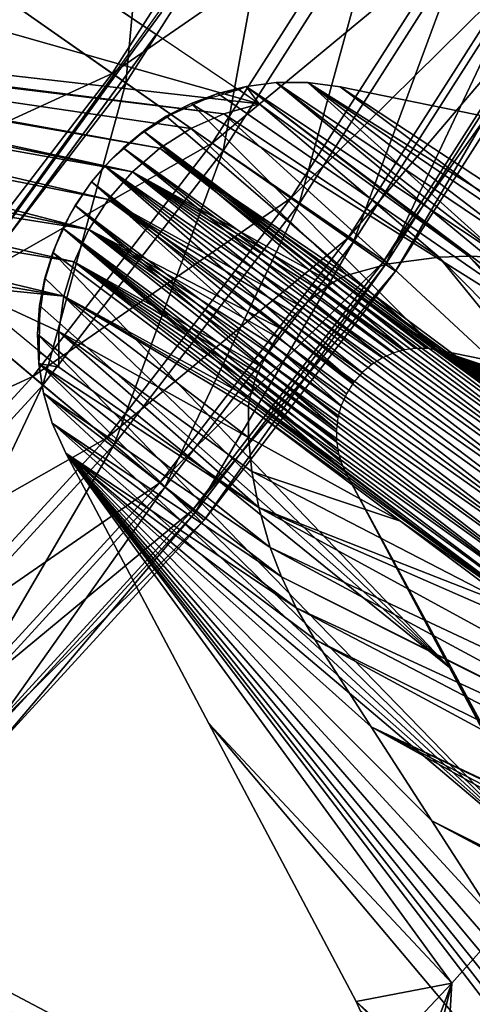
# Model space of a CAD drawing. Header units: millimetres. Extents: x -208 to -25, y 23 to 205.
# Tile 263 of 628: x -95.07 to -91.3, y 90.45 to 98.67. Entities that reach past the tile are written whole.
import ezdxf

# ---------------------------------------------------------------- set-up
doc = ezdxf.new("R2010")
doc.units = ezdxf.units.MM
doc.header["$LTSCALE"] = 65.185185
for name, color, linetype in [('130', 7, 'CONTINUOUS'), ('14', 7, 'CONTINUOUS'), ('218', 7, 'CONTINUOUS'), ('219', 7, 'CONTINUOUS'), ('228', 7, 'CONTINUOUS'), ('244', 7, 'CONTINUOUS'), ('279', 7, 'CONTINUOUS'), ('280', 7, 'CONTINUOUS'), ('281', 7, 'CONTINUOUS'), ('343', 7, 'CONTINUOUS'), ('344', 7, 'CONTINUOUS'), ('356', 7, 'CONTINUOUS'), ('357', 7, 'CONTINUOUS'), ('454', 7, 'CONTINUOUS'), ('522', 7, 'CONTINUOUS'), ('545', 7, 'CONTINUOUS'), ('546', 7, 'CONTINUOUS'), ('72', 7, 'CONTINUOUS')]:
    doc.layers.add(name, color=color, linetype=linetype)

msp = doc.modelspace()

# ---------------------------------------------------------------- linework, layer by layer
at = {"layer": '130', "linetype": 'Continuous'}
for points in [[(-93.1808, 98.113, -159.2227), (-89.7794, 95.5431, -165.9852), (-93.4183, 98.0534, -158.9633), (-93.1808, 98.113, -159.2227)], [(-92.9307, 98.1447, -159.5253), (-89.7794, 95.5431, -165.9852), (-93.1808, 98.113, -159.2227), (-92.9307, 98.1447, -159.5253)], [(-92.6689, 98.1447, -159.8724), (-89.7794, 95.5431, -165.9852), (-92.9307, 98.1447, -159.5253), (-92.6689, 98.1447, -159.8724)], [(-87.9316, 95.1659, -168.76), (-89.7794, 95.5431, -165.9852), (-92.6689, 98.1447, -159.8724), (-87.9316, 95.1659, -168.76)], [(-92.3968, 98.1084, -160.266), (-87.9316, 95.1659, -168.76), (-92.6689, 98.1447, -159.8724), (-92.3968, 98.1084, -160.266)], [(-89.8958, 97.5981, -164.0611), (-87.9316, 95.1659, -168.76), (-92.3968, 98.1084, -160.266), (-89.8958, 97.5981, -164.0611)], [(-93.4183, 98.0534, -158.9633), (-89.7794, 95.5431, -165.9852), (-93.6412, 97.9692, -158.747), (-93.4183, 98.0534, -158.9633)], [(-93.6412, 97.9692, -158.747), (-91.589, 95.9128, -163.2928), (-93.8479, 97.8635, -158.5736), (-93.6412, 97.9692, -158.747)], [(-89.7794, 95.5431, -165.9852), (-91.589, 95.9128, -163.2928), (-93.6412, 97.9692, -158.747), (-89.7794, 95.5431, -165.9852)], [(-93.8479, 97.8635, -158.5736), (-91.589, 95.9128, -163.2928), (-94.0369, 97.7397, -158.442), (-93.8479, 97.8635, -158.5736)], [(-94.0369, 97.7397, -158.442), (-91.8603, 95.913, -162.943), (-94.2067, 97.6015, -158.3513), (-94.0369, 97.7397, -158.442)], [(-91.7694, 95.9251, -163.0489), (-91.8603, 95.913, -162.943), (-94.0369, 97.7397, -158.442), (-91.7694, 95.9251, -163.0489)], [(-91.679, 95.9252, -163.1653), (-91.7694, 95.9251, -163.0489), (-94.0369, 97.7397, -158.442), (-91.679, 95.9252, -163.1653)], [(-91.589, 95.9128, -163.2928), (-91.679, 95.9252, -163.1653), (-94.0369, 97.7397, -158.442), (-91.589, 95.9128, -163.2928)], [(-94.2067, 97.6015, -158.3513), (-92.0445, 95.8467, -162.7686), (-94.3603, 97.4485, -158.2974), (-94.2067, 97.6015, -158.3513)], [(-91.9515, 95.8874, -162.8497), (-92.0445, 95.8467, -162.7686), (-94.2067, 97.6015, -158.3513), (-91.9515, 95.8874, -162.8497)], [(-91.8603, 95.913, -162.943), (-91.9515, 95.8874, -162.8497), (-94.2067, 97.6015, -158.3513), (-91.8603, 95.913, -162.943)], [(-92.2875, 95.6404, -162.6536), (-94.4711, 97.3159, -158.2692), (-94.3603, 97.4485, -158.2974), (-92.2875, 95.6404, -162.6536)], [(-92.2142, 95.7231, -162.6683), (-92.2875, 95.6404, -162.6536), (-94.3603, 97.4485, -158.2974), (-92.2142, 95.7231, -162.6683)], [(-92.1338, 95.7918, -162.7059), (-92.2142, 95.7231, -162.6683), (-94.3603, 97.4485, -158.2974), (-92.1338, 95.7918, -162.7059)], [(-92.0445, 95.8467, -162.7686), (-92.1338, 95.7918, -162.7059), (-94.3603, 97.4485, -158.2974), (-92.0445, 95.8467, -162.7686)], [(-94.6064, 97.1197, -158.2974), (-94.4711, 97.3159, -158.2692), (-92.3896, 95.4501, -162.706), (-94.6064, 97.1197, -158.2974)], [(-92.3896, 95.4501, -162.706), (-94.4711, 97.3159, -158.2692), (-92.3463, 95.5466, -162.6684), (-92.3896, 95.4501, -162.706)], [(-92.3463, 95.5466, -162.6684), (-94.4711, 97.3159, -158.2692), (-92.2875, 95.6404, -162.6536), (-92.3463, 95.5466, -162.6684)], [(-94.71, 96.9292, -158.3514), (-94.6064, 97.1197, -158.2974), (-92.4299, 95.2482, -162.8499), (-94.71, 96.9292, -158.3514)], [(-92.4299, 95.2482, -162.8499), (-94.6064, 97.1197, -158.2974), (-92.4171, 95.3489, -162.7688), (-92.4299, 95.2482, -162.8499)], [(-92.4171, 95.3489, -162.7688), (-94.6064, 97.1197, -158.2974), (-92.3896, 95.4501, -162.706), (-92.4171, 95.3489, -162.7688)], [(-94.7947, 96.7273, -158.4422), (-94.71, 96.9292, -158.3514), (-92.3522, 94.8934, -163.2928), (-94.7947, 96.7273, -158.4422)], [(-92.3522, 94.8934, -163.2928), (-94.71, 96.9292, -158.3514), (-92.3894, 94.9762, -163.1654), (-92.3522, 94.8934, -163.2928)], [(-92.3894, 94.9762, -163.1654), (-94.71, 96.9292, -158.3514), (-92.4147, 95.0629, -163.0491), (-92.3894, 94.9762, -163.1654)], [(-92.4147, 95.0629, -163.0491), (-94.71, 96.9292, -158.3514), (-92.4287, 95.1536, -162.9432), (-92.4147, 95.0629, -163.0491)], [(-92.4287, 95.1536, -162.9432), (-94.71, 96.9292, -158.3514), (-92.4299, 95.2482, -162.8499), (-92.4287, 95.1536, -162.9432)], [(-94.8602, 96.5112, -158.5738), (-94.7947, 96.7273, -158.4422), (-91.4878, 93.2612, -165.9852), (-94.8602, 96.5112, -158.5738)], [(-91.4878, 93.2612, -165.9852), (-94.7947, 96.7273, -158.4422), (-92.3522, 94.8934, -163.2928), (-91.4878, 93.2612, -165.9852)], [(-94.9033, 96.2831, -158.7472), (-94.8602, 96.5112, -158.5738), (-91.4878, 93.2612, -165.9852), (-94.9033, 96.2831, -158.7472)], [(-94.9213, 96.0456, -158.9635), (-94.9033, 96.2831, -158.7472), (-91.4878, 93.2612, -165.9852), (-94.9213, 96.0456, -158.9635)], [(-94.9116, 95.8009, -159.2229), (-94.9213, 96.0456, -158.9635), (-90.6053, 91.5944, -168.76), (-94.9116, 95.8009, -159.2229)], [(-90.6053, 91.5944, -168.76), (-94.9213, 96.0456, -158.9635), (-91.4878, 93.2612, -165.9852), (-90.6053, 91.5944, -168.76)], [(-94.8716, 95.5521, -159.5254), (-94.9116, 95.8009, -159.2229), (-90.6053, 91.5944, -168.76), (-94.8716, 95.5521, -159.5254)], [(-94.7979, 95.3009, -159.8725), (-94.8716, 95.5521, -159.5254), (-90.6053, 91.5944, -168.76), (-94.7979, 95.3009, -159.8725)], [(-94.6864, 95.0501, -160.266), (-94.7979, 95.3009, -159.8725), (-90.6053, 91.5944, -168.76), (-94.6864, 95.0501, -160.266)], [(-91.4658, 90.6272, -168.76), (-94.6864, 95.0501, -160.266), (-90.6053, 91.5944, -168.76), (-91.4658, 90.6272, -168.76)], [(-94.6864, 95.0501, -160.266), (-91.4658, 90.6272, -168.76), (-93.4923, 92.7941, -164.0611), (-94.6864, 95.0501, -160.266)], [(-91.4658, 90.6272, -168.76), (-92.2646, 90.4737, -168.0037), (-93.4923, 92.7941, -164.0611), (-91.4658, 90.6272, -168.76)], [(-94.3353, 87.8648, -168.76), (-96.002, 88.7473, -165.9852), (-98.0415, 92.0576, -159.8724), (-94.3353, 87.8648, -168.76)], [(-97.7907, 91.946, -160.266), (-94.3353, 87.8648, -168.76), (-98.0415, 92.0576, -159.8724), (-97.7907, 91.946, -160.266)], [(-95.5347, 90.7518, -164.0611), (-94.3353, 87.8648, -168.76), (-97.7907, 91.946, -160.266), (-95.5347, 90.7518, -164.0611)], [(-93.2145, 89.5239, -168.0037), (-93.3529, 88.7391, -168.76), (-95.5347, 90.7518, -164.0611), (-93.2145, 89.5239, -168.0037)], [(-93.3529, 88.7391, -168.76), (-94.3353, 87.8648, -168.76), (-95.5347, 90.7518, -164.0611), (-93.3529, 88.7391, -168.76)], [(-91.9123, 90.1535, -168.76), (-92.2646, 90.4737, -168.0037), (-91.4658, 90.6272, -168.76), (-91.9123, 90.1535, -168.76)], [(-92.2282, 90.3916, -168.1369), (-92.2646, 90.4737, -168.0037), (-91.9123, 90.1535, -168.76), (-92.2282, 90.3916, -168.1369)]]:
    msp.add_3dface(points, dxfattribs=at)
at = {"layer": '14', "linetype": 'Continuous'}
for points in [[(-95.1142, 97.061, -158.26), (-93.891, 98.7261, -160.26), (-93.8238, 98.8595, -158.26), (-95.1142, 97.061, -158.26)], [(-95.1554, 96.9802, -160.26), (-93.891, 98.7261, -160.26), (-95.1142, 97.061, -158.26), (-95.1554, 96.9802, -160.26)]]:
    msp.add_3dface(points, dxfattribs=at)
at = {"layer": '218', "linetype": 'Continuous'}
msp.add_3dface([(-92.2646, 90.4737, -168.0037), (-92.2282, 90.3916, -168.1369), (-87.7333, 85.9421, 38.8825), (-92.2646, 90.4737, -168.0037)], dxfattribs=at)
at = {"layer": '219', "linetype": 'Continuous'}
for points in [[(-93.1636, 95.4378, -60.3613), (-93.161, 95.1818, -56.8887), (-91.8956, 94.4832, -56.1528), (-93.1636, 95.4378, -60.3613)], [(-93.161, 95.1818, -56.8887), (-93.1343, 94.899, -53.2142), (-91.8956, 94.4832, -56.1528), (-93.161, 95.1818, -56.8887)], [(-93.1343, 94.899, -53.2142), (-93.0765, 94.5967, -49.3176), (-90.9188, 93.7517, -52.9988), (-93.1343, 94.899, -53.2142)], [(-91.8956, 94.4832, -56.1528), (-93.1343, 94.899, -53.2142), (-90.9188, 93.7517, -52.9988), (-91.8956, 94.4832, -56.1528)], [(-93.0765, 94.5967, -49.3176), (-92.9806, 94.2632, -45.2597), (-89.2601, 92.5133, -47.75), (-93.0765, 94.5967, -49.3176)], [(-90.9188, 93.7517, -52.9988), (-93.0765, 94.5967, -49.3176), (-90.5898, 93.5058, -51.949), (-90.9188, 93.7517, -52.9988)], [(-90.5898, 93.5058, -51.949), (-93.0765, 94.5967, -49.3176), (-89.2601, 92.5133, -47.75), (-90.5898, 93.5058, -51.949)], [(-92.9806, 94.2632, -45.2597), (-92.8878, 94.0177, -42.5008), (-88.0098, 91.5789, -43.8157), (-92.9806, 94.2632, -45.2597)], [(-89.2601, 92.5133, -47.75), (-92.9806, 94.2632, -45.2597), (-88.0098, 91.5789, -43.8157), (-89.2601, 92.5133, -47.75)], [(-92.8878, 94.0177, -42.5008), (-92.766, 93.7604, -39.6884), (-87.9436, 91.5293, -43.6067), (-92.8878, 94.0177, -42.5008)], [(-88.0098, 91.5789, -43.8157), (-92.8878, 94.0177, -42.5008), (-87.9436, 91.5293, -43.6067), (-88.0098, 91.5789, -43.8157)], [(-92.766, 93.7604, -39.6884), (-92.6104, 93.496, -36.8206), (-86.6334, 90.5471, -39.4681), (-92.766, 93.7604, -39.6884)], [(-87.9436, 91.5293, -43.6067), (-92.766, 93.7604, -39.6884), (-86.6334, 90.5471, -39.4681), (-87.9436, 91.5293, -43.6067)], [(-92.6104, 93.496, -36.8206), (-92.1406, 92.7665, -29.6216), (-85.268, 89.5239, -35.181), (-92.6104, 93.496, -36.8206)], [(-86.6334, 90.5471, -39.4681), (-92.6104, 93.496, -36.8206), (-85.268, 89.5239, -35.181), (-86.6334, 90.5471, -39.4681)], [(-92.1406, 92.7665, -29.6216), (-91.6341, 91.9809, -21.8216), (-82.309, 87.3073, -25.9586), (-92.1406, 92.7665, -29.6216)], [(-85.268, 89.5239, -35.181), (-92.1406, 92.7665, -29.6216), (-85.1067, 89.4032, -34.6786), (-85.268, 89.5239, -35.181)], [(-85.1067, 89.4032, -34.6786), (-92.1406, 92.7665, -29.6216), (-83.8132, 88.4345, -30.6441), (-85.1067, 89.4032, -34.6786)], [(-83.8132, 88.4345, -30.6441), (-92.1406, 92.7665, -29.6216), (-82.309, 87.3073, -25.9586), (-83.8132, 88.4345, -30.6441)], [(-91.6341, 91.9809, -21.8216), (-91.0907, 91.1388, -13.4178), (-80.7956, 86.1744, -21.2749), (-91.6341, 91.9809, -21.8216)], [(-82.309, 87.3073, -25.9586), (-91.6341, 91.9809, -21.8216), (-82.1682, 87.2019, -25.5214), (-82.309, 87.3073, -25.9586)], [(-82.1682, 87.2019, -25.5214), (-91.6341, 91.9809, -21.8216), (-80.7956, 86.1744, -21.2749), (-82.1682, 87.2019, -25.5214)]]:
    msp.add_3dface(points, dxfattribs=at)
at = {"layer": '228', "linetype": 'Continuous'}
for points in [[(-99.2996, 102.1671, -148.76), (-101.8678, 100.4715, -148.76), (-93.0745, 97.9682, -148.76), (-99.2996, 102.1671, -148.76)], [(-101.8678, 100.4715, -148.76), (-103.2103, 99.129, -148.76), (-93.0745, 97.9682, -148.76), (-101.8678, 100.4715, -148.76)], [(-93.0745, 97.9682, -148.76), (-103.2103, 99.129, -148.76), (-93.3685, 97.8846, -148.76), (-93.0745, 97.9682, -148.76)], [(-93.3685, 97.8846, -148.76), (-103.2103, 99.129, -148.76), (-99.8016, 98.6648, -148.76), (-93.3685, 97.8846, -148.76)], [(-93.6441, 97.7612, -148.76), (-93.3685, 97.8846, -148.76), (-99.8016, 98.6648, -148.76), (-93.6441, 97.7612, -148.76)], [(-93.9015, 97.5977, -148.76), (-93.6441, 97.7612, -148.76), (-99.8016, 98.6648, -148.76), (-93.9015, 97.5977, -148.76)], [(-99.5501, 98.5839, -148.76), (-93.9015, 97.5977, -148.76), (-99.8016, 98.6648, -148.76), (-99.5501, 98.5839, -148.76)], [(-94.1303, 97.4008, -148.76), (-93.9015, 97.5977, -148.76), (-99.5501, 98.5839, -148.76), (-94.1303, 97.4008, -148.76)], [(-99.3186, 98.457, -148.76), (-94.1303, 97.4008, -148.76), (-99.5501, 98.5839, -148.76), (-99.3186, 98.457, -148.76)], [(-99.1175, 98.287, -148.76), (-94.1303, 97.4008, -148.76), (-99.3186, 98.457, -148.76), (-99.1175, 98.287, -148.76)], [(-94.3309, 97.1702, -148.76), (-94.1303, 97.4008, -148.76), (-99.1175, 98.287, -148.76), (-94.3309, 97.1702, -148.76)], [(-98.9524, 98.0816, -148.76), (-94.3309, 97.1702, -148.76), (-99.1175, 98.287, -148.76), (-98.9524, 98.0816, -148.76)], [(-94.493, 96.9178, -148.76), (-94.3309, 97.1702, -148.76), (-98.9524, 98.0816, -148.76), (-94.493, 96.9178, -148.76)], [(-98.8307, 97.8456, -148.76), (-94.493, 96.9178, -148.76), (-98.9524, 98.0816, -148.76), (-98.8307, 97.8456, -148.76)], [(-98.7559, 97.5899, -148.76), (-94.493, 96.9178, -148.76), (-98.8307, 97.8456, -148.76), (-98.7559, 97.5899, -148.76)], [(-94.6163, 96.6482, -148.76), (-94.493, 96.9178, -148.76), (-98.7559, 97.5899, -148.76), (-94.6163, 96.6482, -148.76)], [(-98.7345, 97.3289, -148.76), (-94.6163, 96.6482, -148.76), (-98.7559, 97.5899, -148.76), (-98.7345, 97.3289, -148.76)], [(-98.7643, 97.0576, -148.76), (-94.701, 96.3611, -148.76), (-98.7345, 97.3289, -148.76), (-98.7643, 97.0576, -148.76)], [(-94.701, 96.3611, -148.76), (-94.6163, 96.6482, -148.76), (-98.7345, 97.3289, -148.76), (-94.701, 96.3611, -148.76)], [(-95.5657, 96.4469, -148.76), (-94.701, 96.3611, -148.76), (-98.7643, 97.0576, -148.76), (-95.5657, 96.4469, -148.76)], [(-94.7448, 95.7678, -148.76), (-94.7438, 96.0678, -148.76), (-95.5657, 96.4469, -148.76), (-94.7448, 95.7678, -148.76)], [(-94.7438, 96.0678, -148.76), (-94.701, 96.3611, -148.76), (-95.5657, 96.4469, -148.76), (-94.7438, 96.0678, -148.76)]]:
    msp.add_3dface(points, dxfattribs=at)
at = {"layer": '244', "linetype": 'Continuous'}
for points in [[(-92.3741, 96.5228, -60.7016), (-92.4154, 96.5005, -61.0013), (-90.0067, 94.7472, -53.0336), (-92.3741, 96.5228, -60.7016)], [(-92.3399, 96.538, -60.3613), (-92.3741, 96.5228, -60.7016), (-90.0923, 94.8615, -52.9999), (-92.3399, 96.538, -60.3613)], [(-90.0923, 94.8615, -52.9999), (-92.3741, 96.5228, -60.7016), (-90.0067, 94.7472, -53.0336), (-90.0923, 94.8615, -52.9999)], [(-92.5099, 96.4402, -61.4992), (-92.5598, 96.4038, -61.7043), (-89.9299, 94.5142, -53.1119), (-92.5099, 96.4402, -61.4992)], [(-92.4614, 96.4726, -61.2658), (-92.5099, 96.4402, -61.4992), (-89.9299, 94.5142, -53.1119), (-92.4614, 96.4726, -61.2658)], [(-92.4154, 96.5005, -61.0013), (-92.4614, 96.4726, -61.2658), (-89.9577, 94.6353, -53.075), (-92.4154, 96.5005, -61.0013)], [(-89.9577, 94.6353, -53.075), (-92.4614, 96.4726, -61.2658), (-89.9299, 94.5142, -53.1119), (-89.9577, 94.6353, -53.075)], [(-90.0067, 94.7472, -53.0336), (-92.4154, 96.5005, -61.0013), (-89.9577, 94.6353, -53.075), (-90.0067, 94.7472, -53.0336)], [(-92.6105, 96.3634, -61.8832), (-92.662, 96.3189, -62.0371), (-89.9231, 94.3883, -53.1434), (-92.6105, 96.3634, -61.8832)], [(-92.5598, 96.4038, -61.7043), (-92.6105, 96.3634, -61.8832), (-89.9231, 94.3883, -53.1434), (-92.5598, 96.4038, -61.7043)], [(-89.9299, 94.5142, -53.1119), (-92.5598, 96.4038, -61.7043), (-89.9231, 94.3883, -53.1434), (-89.9299, 94.5142, -53.1119)], [(-92.7145, 96.2694, -62.166), (-92.7692, 96.213, -62.2688), (-89.9717, 94.14, -53.1862), (-92.7145, 96.2694, -62.166)], [(-92.662, 96.3189, -62.0371), (-92.7145, 96.2694, -62.166), (-89.937, 94.2622, -53.1685), (-92.662, 96.3189, -62.0371)], [(-89.937, 94.2622, -53.1685), (-92.7145, 96.2694, -62.166), (-89.9717, 94.14, -53.1862), (-89.937, 94.2622, -53.1685)], [(-89.9231, 94.3883, -53.1434), (-92.662, 96.3189, -62.0371), (-89.937, 94.2622, -53.1685), (-89.9231, 94.3883, -53.1434)], [(-92.7692, 96.213, -62.2688), (-92.824, 96.1505, -62.3346), (-89.9717, 94.14, -53.1862), (-92.7692, 96.213, -62.2688)], [(-92.824, 96.1505, -62.3346), (-92.8783, 96.0827, -62.3811), (-90.0268, 94.0265, -53.1956), (-92.824, 96.1505, -62.3346)], [(-89.9717, 94.14, -53.1862), (-92.824, 96.1505, -62.3346), (-90.0268, 94.0265, -53.1956), (-89.9717, 94.14, -53.1862)], [(-92.9231, 96.019, -62.3392), (-92.9647, 95.9544, -62.2844), (-90.1022, 93.9258, -53.1956), (-92.9231, 96.019, -62.3392)], [(-92.8783, 96.0827, -62.3811), (-92.9231, 96.019, -62.3392), (-90.1022, 93.9258, -53.1956), (-92.8783, 96.0827, -62.3811)], [(-90.0268, 94.0265, -53.1956), (-92.8783, 96.0827, -62.3811), (-90.1022, 93.9258, -53.1956), (-90.0268, 94.0265, -53.1956)], [(-92.9647, 95.9544, -62.2844), (-93.0015, 95.8911, -62.1969), (-90.1957, 93.8409, -53.1862), (-92.9647, 95.9544, -62.2844)], [(-90.1022, 93.9258, -53.1956), (-92.9647, 95.9544, -62.2844), (-90.1957, 93.8409, -53.1862), (-90.1022, 93.9258, -53.1956)], [(-93.0015, 95.8911, -62.1969), (-93.033, 95.8312, -62.086), (-90.1957, 93.8409, -53.1862), (-93.0015, 95.8911, -62.1969)], [(-93.0604, 95.7736, -61.9538), (-93.0844, 95.7176, -61.8007), (-90.4202, 93.7243, -53.1434), (-93.0604, 95.7736, -61.9538)], [(-93.033, 95.8312, -62.086), (-93.0604, 95.7736, -61.9538), (-90.3031, 93.7732, -53.1685), (-93.033, 95.8312, -62.086)], [(-90.3031, 93.7732, -53.1685), (-93.0604, 95.7736, -61.9538), (-90.4202, 93.7243, -53.1434), (-90.3031, 93.7732, -53.1685)], [(-90.1957, 93.8409, -53.1862), (-93.033, 95.8312, -62.086), (-90.3031, 93.7732, -53.1685), (-90.1957, 93.8409, -53.1862)], [(-93.0844, 95.7176, -61.8007), (-93.1054, 95.6633, -61.6262), (-90.4202, 93.7243, -53.1434), (-93.0844, 95.7176, -61.8007)], [(-93.1234, 95.6106, -61.429), (-93.1386, 95.5603, -61.207), (-90.5429, 93.6954, -53.1119), (-93.1234, 95.6106, -61.429)], [(-93.1054, 95.6633, -61.6262), (-93.1234, 95.6106, -61.429), (-90.5429, 93.6954, -53.1119), (-93.1054, 95.6633, -61.6262)], [(-90.4202, 93.7243, -53.1434), (-93.1054, 95.6633, -61.6262), (-90.5429, 93.6954, -53.1119), (-90.4202, 93.7243, -53.1434)], [(-93.1386, 95.5603, -61.207), (-93.1506, 95.5132, -60.9575), (-90.6669, 93.688, -53.075), (-93.1386, 95.5603, -61.207)], [(-90.5429, 93.6954, -53.1119), (-93.1386, 95.5603, -61.207), (-90.6669, 93.688, -53.075), (-90.5429, 93.6954, -53.1119)], [(-93.1591, 95.4717, -60.677), (-93.1636, 95.4378, -60.3613), (-90.7881, 93.7035, -53.0336), (-93.1591, 95.4717, -60.677)], [(-93.1506, 95.5132, -60.9575), (-93.1591, 95.4717, -60.677), (-90.7881, 93.7035, -53.0336), (-93.1506, 95.5132, -60.9575)], [(-90.6669, 93.688, -53.075), (-93.1506, 95.5132, -60.9575), (-90.7881, 93.7035, -53.0336), (-90.6669, 93.688, -53.075)], [(-93.1636, 95.4378, -60.3613), (-91.8956, 94.4832, -56.1528), (-90.7881, 93.7035, -53.0336), (-93.1636, 95.4378, -60.3613)], [(-91.8956, 94.4832, -56.1528), (-90.9188, 93.7517, -52.9988), (-90.7881, 93.7035, -53.0336), (-91.8956, 94.4832, -56.1528)]]:
    msp.add_3dface(points, dxfattribs=at)
at = {"layer": '279', "linetype": 'Continuous'}
for points in [[(-91.4658, 90.6272, -168.76), (-90.6053, 91.5944, -168.76), (-91.5315, 89.5596, -168.76), (-91.4658, 90.6272, -168.76)], [(-90.6053, 91.5944, -168.76), (-91.2688, 89.6462, -168.76), (-91.5315, 89.5596, -168.76), (-90.6053, 91.5944, -168.76)], [(-91.988, 89.2473, -168.76), (-91.9123, 90.1535, -168.76), (-91.4658, 90.6272, -168.76), (-91.988, 89.2473, -168.76)], [(-91.988, 89.2473, -168.76), (-91.4658, 90.6272, -168.76), (-91.7697, 89.4269, -168.76), (-91.988, 89.2473, -168.76)], [(-91.4658, 90.6272, -168.76), (-91.5315, 89.5596, -168.76), (-91.7697, 89.4269, -168.76), (-91.4658, 90.6272, -168.76)]]:
    msp.add_3dface(points, dxfattribs=at)
at = {"layer": '280', "linetype": 'Continuous'}
for points in [[(-87.2617, 85.4704, -168.76), (-91.4878, 93.2612, -165.9852), (-92.3522, 94.8934, -163.2928), (-87.2617, 85.4704, -168.76)], [(-87.2617, 85.4704, -168.76), (-92.3522, 94.8934, -163.2928), (-90.8876, 93.797, -76.2031), (-87.2617, 85.4704, -168.76)], [(-87.2617, 85.4704, -168.76), (-90.6053, 91.5944, -168.76), (-91.4878, 93.2612, -165.9852), (-87.2617, 85.4704, -168.76)]]:
    msp.add_3dface(points, dxfattribs=at)
at = {"layer": '281', "linetype": 'Continuous'}
for points in [[(-91.589, 95.9128, -163.2928), (-89.7794, 95.5431, -165.9852), (-75.4266, 90.5768, 40.43), (-91.589, 95.9128, -163.2928)], [(-90.1244, 94.8164, -76.2031), (-91.589, 95.9128, -163.2928), (-90.0695, 94.8018, -75.9053), (-90.1244, 94.8164, -76.2031)], [(-90.0695, 94.8018, -75.9053), (-91.589, 95.9128, -163.2928), (-90.0182, 94.7881, -75.6186), (-90.0695, 94.8018, -75.9053)], [(-90.0182, 94.7881, -75.6186), (-91.589, 95.9128, -163.2928), (-89.8801, 94.7499, -74.7079), (-90.0182, 94.7881, -75.6186)], [(-89.8801, 94.7499, -74.7079), (-91.589, 95.9128, -163.2928), (-89.7374, 94.7103, -73.7511), (-89.8801, 94.7499, -74.7079)], [(-89.7374, 94.7103, -73.7511), (-91.589, 95.9128, -163.2928), (-89.625, 94.679, -72.9871), (-89.7374, 94.7103, -73.7511)], [(-89.625, 94.679, -72.9871), (-91.589, 95.9128, -163.2928), (-89.5901, 94.6693, -72.7481), (-89.625, 94.679, -72.9871)], [(-89.5901, 94.6693, -72.7481), (-91.589, 95.9128, -163.2928), (-89.4383, 94.6269, -71.7005), (-89.5901, 94.6693, -72.7481)], [(-89.4383, 94.6269, -71.7005), (-91.589, 95.9128, -163.2928), (-89.2816, 94.583, -70.6048), (-89.4383, 94.6269, -71.7005)], [(-89.2816, 94.583, -70.6048), (-91.589, 95.9128, -163.2928), (-89.1197, 94.5375, -69.4582), (-89.2816, 94.583, -70.6048)], [(-89.1197, 94.5375, -69.4582), (-91.589, 95.9128, -163.2928), (-88.9528, 94.4905, -68.2619), (-89.1197, 94.5375, -69.4582)], [(-88.9528, 94.4905, -68.2619), (-91.589, 95.9128, -163.2928), (-88.7803, 94.4418, -67.0123), (-88.9528, 94.4905, -68.2619)], [(-88.7803, 94.4418, -67.0123), (-91.589, 95.9128, -163.2928), (-88.602, 94.3914, -65.708), (-88.7803, 94.4418, -67.0123)], [(-88.602, 94.3914, -65.708), (-91.589, 95.9128, -163.2928), (-88.4181, 94.3393, -64.3492), (-88.602, 94.3914, -65.708)], [(-88.4181, 94.3393, -64.3492), (-91.589, 95.9128, -163.2928), (-88.2279, 94.2852, -62.9318), (-88.4181, 94.3393, -64.3492)], [(-88.2279, 94.2852, -62.9318), (-91.589, 95.9128, -163.2928), (-88.0315, 94.2293, -61.4564), (-88.2279, 94.2852, -62.9318)], [(-88.0315, 94.2293, -61.4564), (-91.589, 95.9128, -163.2928), (-87.8287, 94.1715, -59.9211), (-88.0315, 94.2293, -61.4564)], [(-87.8287, 94.1715, -59.9211), (-91.589, 95.9128, -163.2928), (-87.6189, 94.1115, -58.322), (-87.8287, 94.1715, -59.9211)], [(-87.6189, 94.1115, -58.322), (-91.589, 95.9128, -163.2928), (-87.4024, 94.0496, -56.6609), (-87.6189, 94.1115, -58.322)], [(-87.4024, 94.0496, -56.6609), (-91.589, 95.9128, -163.2928), (-87.1786, 93.9855, -54.9336), (-87.4024, 94.0496, -56.6609)], [(-87.1786, 93.9855, -54.9336), (-91.589, 95.9128, -163.2928), (-86.9472, 93.9191, -53.1379), (-87.1786, 93.9855, -54.9336)], [(-86.9472, 93.9191, -53.1379), (-91.589, 95.9128, -163.2928), (-86.7083, 93.8505, -51.2749), (-86.9472, 93.9191, -53.1379)], [(-86.7083, 93.8505, -51.2749), (-91.589, 95.9128, -163.2928), (-86.4612, 93.7794, -49.3387), (-86.7083, 93.8505, -51.2749)], [(-86.4612, 93.7794, -49.3387), (-91.589, 95.9128, -163.2928), (-86.2059, 93.7059, -47.3295), (-86.4612, 93.7794, -49.3387)], [(-86.2059, 93.7059, -47.3295), (-91.589, 95.9128, -163.2928), (-85.9422, 93.6299, -45.2457), (-86.2059, 93.7059, -47.3295)], [(-85.9422, 93.6299, -45.2457), (-91.589, 95.9128, -163.2928), (-85.6693, 93.5512, -43.0809), (-85.9422, 93.6299, -45.2457)], [(-85.6693, 93.5512, -43.0809), (-91.589, 95.9128, -163.2928), (-85.3874, 93.4699, -40.8375), (-85.6693, 93.5512, -43.0809)], [(-85.3874, 93.4699, -40.8375), (-91.589, 95.9128, -163.2928), (-85.0959, 93.3856, -38.5104), (-85.3874, 93.4699, -40.8375)], [(-85.0959, 93.3856, -38.5104), (-91.589, 95.9128, -163.2928), (-84.7941, 93.2984, -36.0942), (-85.0959, 93.3856, -38.5104)], [(-84.7941, 93.2984, -36.0942), (-91.589, 95.9128, -163.2928), (-84.4824, 93.2082, -33.5919), (-84.7941, 93.2984, -36.0942)], [(-84.4824, 93.2082, -33.5919), (-91.589, 95.9128, -163.2928), (-84.1597, 93.1148, -30.9949), (-84.4824, 93.2082, -33.5919)], [(-84.1597, 93.1148, -30.9949), (-91.589, 95.9128, -163.2928), (-83.8258, 93.0181, -28.3015), (-84.1597, 93.1148, -30.9949)], [(-83.8258, 93.0181, -28.3015), (-91.589, 95.9128, -163.2928), (-83.4807, 92.9181, -25.5116), (-83.8258, 93.0181, -28.3015)], [(-83.4807, 92.9181, -25.5116), (-91.589, 95.9128, -163.2928), (-83.1232, 92.8145, -22.6164), (-83.4807, 92.9181, -25.5116)], [(-83.1232, 92.8145, -22.6164), (-91.589, 95.9128, -163.2928), (-82.7536, 92.7073, -19.6179), (-83.1232, 92.8145, -22.6164)], [(-82.7536, 92.7073, -19.6179), (-91.589, 95.9128, -163.2928), (-82.3714, 92.5964, -16.5118), (-82.7536, 92.7073, -19.6179)], [(-82.3714, 92.5964, -16.5118), (-91.589, 95.9128, -163.2928), (-81.9757, 92.4815, -13.2912), (-82.3714, 92.5964, -16.5118)], [(-81.9757, 92.4815, -13.2912), (-91.589, 95.9128, -163.2928), (-81.5669, 92.3628, -9.9596), (-81.9757, 92.4815, -13.2912)], [(-81.5669, 92.3628, -9.9596), (-91.589, 95.9128, -163.2928), (-81.144, 92.24, -6.5081), (-81.5669, 92.3628, -9.9596)], [(-81.144, 92.24, -6.5081), (-91.589, 95.9128, -163.2928), (-80.7064, 92.1128, -2.9326), (-81.144, 92.24, -6.5081)], [(-80.7064, 92.1128, -2.9326), (-91.589, 95.9128, -163.2928), (-80.2544, 91.9815, 0.7652), (-80.7064, 92.1128, -2.9326)], [(-80.2544, 91.9815, 0.7652), (-91.589, 95.9128, -163.2928), (-79.7865, 91.8454, 4.5966), (-80.2544, 91.9815, 0.7652)], [(-79.7865, 91.8454, 4.5966), (-91.589, 95.9128, -163.2928), (-79.3029, 91.7048, 8.5601), (-79.7865, 91.8454, 4.5966)], [(-79.3029, 91.7048, 8.5601), (-91.589, 95.9128, -163.2928), (-78.8031, 91.5595, 12.6599), (-79.3029, 91.7048, 8.5601)], [(-78.8031, 91.5595, 12.6599), (-91.589, 95.9128, -163.2928), (-78.2858, 91.409, 16.907), (-78.8031, 91.5595, 12.6599)], [(-78.2858, 91.409, 16.907), (-91.589, 95.9128, -163.2928), (-77.7515, 91.2535, 21.2967), (-78.2858, 91.409, 16.907)], [(-77.7515, 91.2535, 21.2967), (-91.589, 95.9128, -163.2928), (-77.1991, 91.0928, 25.8389), (-77.7515, 91.2535, 21.2967)], [(-77.1991, 91.0928, 25.8389), (-91.589, 95.9128, -163.2928), (-76.6272, 90.9263, 30.544), (-77.1991, 91.0928, 25.8389)], [(-76.6272, 90.9263, 30.544), (-91.589, 95.9128, -163.2928), (-76.0363, 90.7543, 35.4079), (-76.6272, 90.9263, 30.544)], [(-76.0363, 90.7543, 35.4079), (-91.589, 95.9128, -163.2928), (-75.4266, 90.5768, 40.43), (-76.0363, 90.7543, 35.4079)]]:
    msp.add_3dface(points, dxfattribs=at)
at = {"layer": '343', "linetype": 'Continuous'}
msp.add_3dface([(-89.8958, 97.5981, -164.0611), (-92.3968, 98.1084, -160.266), (-90.3208, 96.5542, -36.8197), (-89.8958, 97.5981, -164.0611)], dxfattribs=at)
at = {"layer": '344', "linetype": 'Continuous'}
msp.add_3dface([(-93.2145, 89.5239, -168.0037), (-95.5347, 90.7518, -164.0611), (-96.2367, 89.8699, -36.8197), (-93.2145, 89.5239, -168.0037)], dxfattribs=at)
at = {"layer": '356', "linetype": 'Continuous'}
for points in [[(-93.2409, 98.0864, -158.26), (-93.4183, 98.0534, -158.9633), (-93.5352, 98.0018, -158.26), (-93.2409, 98.0864, -158.26)], [(-93.1808, 98.113, -159.2227), (-93.4183, 98.0534, -158.9633), (-93.2409, 98.0864, -158.26), (-93.1808, 98.113, -159.2227)], [(-93.2409, 98.0864, -158.26), (-93.0745, 97.9682, -148.76), (-93.1808, 98.113, -159.2227), (-93.2409, 98.0864, -158.26)], [(-92.9307, 98.1447, -159.5253), (-93.1808, 98.113, -159.2227), (-91.0444, 96.6859, -43.934), (-92.9307, 98.1447, -159.5253)], [(-91.0444, 96.6859, -43.934), (-93.1808, 98.113, -159.2227), (-91.3244, 96.6969, -47.1448), (-91.0444, 96.6859, -43.934)], [(-91.3244, 96.6969, -47.1448), (-93.1808, 98.113, -159.2227), (-93.0745, 97.9682, -148.76), (-91.3244, 96.6969, -47.1448)], [(-92.6689, 98.1447, -159.8724), (-92.9307, 98.1447, -159.5253), (-90.7087, 96.645, -40.4934), (-92.6689, 98.1447, -159.8724)], [(-90.7087, 96.645, -40.4934), (-92.9307, 98.1447, -159.5253), (-91.0444, 96.6859, -43.934), (-90.7087, 96.645, -40.4934)], [(-92.3968, 98.1084, -160.266), (-92.6689, 98.1447, -159.8724), (-90.3208, 96.5542, -36.8197), (-92.3968, 98.1084, -160.266)], [(-90.3208, 96.5542, -36.8197), (-92.6689, 98.1447, -159.8724), (-90.7087, 96.645, -40.4934), (-90.3208, 96.5542, -36.8197)], [(-93.5352, 98.0018, -158.26), (-93.6412, 97.9692, -158.747), (-93.8114, 97.8768, -158.2599), (-93.5352, 98.0018, -158.26)], [(-93.4183, 98.0534, -158.9633), (-93.6412, 97.9692, -158.747), (-93.5352, 98.0018, -158.26), (-93.4183, 98.0534, -158.9633)], [(-93.6412, 97.9692, -158.747), (-93.8479, 97.8635, -158.5736), (-93.8114, 97.8768, -158.2599), (-93.6412, 97.9692, -158.747)], [(-93.0745, 97.9682, -148.76), (-93.3685, 97.8846, -148.76), (-91.5736, 96.6877, -50.148), (-93.0745, 97.9682, -148.76)], [(-91.3244, 96.6969, -47.1448), (-93.0745, 97.9682, -148.76), (-91.5736, 96.6877, -50.148), (-91.3244, 96.6969, -47.1448)], [(-93.8114, 97.8768, -158.2599), (-94.0369, 97.7397, -158.442), (-94.0637, 97.7156, -158.2594), (-93.8114, 97.8768, -158.2599)], [(-93.8479, 97.8635, -158.5736), (-94.0369, 97.7397, -158.442), (-93.8114, 97.8768, -158.2599), (-93.8479, 97.8635, -158.5736)], [(-93.3685, 97.8846, -148.76), (-93.6441, 97.7612, -148.76), (-91.9938, 96.6306, -55.582), (-93.3685, 97.8846, -148.76)], [(-91.5736, 96.6877, -50.148), (-93.3685, 97.8846, -148.76), (-91.9938, 96.6306, -55.582), (-91.5736, 96.6877, -50.148)], [(-93.6441, 97.7612, -148.76), (-93.9015, 97.5977, -148.76), (-92.3399, 96.538, -60.3613), (-93.6441, 97.7612, -148.76)], [(-93.6441, 97.7612, -148.76), (-92.3399, 96.538, -60.3613), (-91.9938, 96.6306, -55.582), (-93.6441, 97.7612, -148.76)], [(-94.0637, 97.7156, -158.2594), (-94.2067, 97.6015, -158.3513), (-94.2998, 97.5109, -158.2625), (-94.0637, 97.7156, -158.2594)], [(-94.0369, 97.7397, -158.442), (-94.2067, 97.6015, -158.3513), (-94.0637, 97.7156, -158.2594), (-94.0369, 97.7397, -158.442)], [(-94.2067, 97.6015, -158.3513), (-94.3603, 97.4485, -158.2974), (-94.2998, 97.5109, -158.2625), (-94.2067, 97.6015, -158.3513)], [(-93.9015, 97.5977, -148.76), (-94.1303, 97.4008, -148.76), (-92.4614, 96.4726, -61.2658), (-93.9015, 97.5977, -148.76)], [(-93.9015, 97.5977, -148.76), (-92.4614, 96.4726, -61.2658), (-92.4154, 96.5005, -61.0013), (-93.9015, 97.5977, -148.76)], [(-93.9015, 97.5977, -148.76), (-92.4154, 96.5005, -61.0013), (-92.3741, 96.5228, -60.7016), (-93.9015, 97.5977, -148.76)], [(-93.9015, 97.5977, -148.76), (-92.3741, 96.5228, -60.7016), (-92.3399, 96.538, -60.3613), (-93.9015, 97.5977, -148.76)], [(-94.3603, 97.4485, -158.2974), (-94.4711, 97.3159, -158.2692), (-94.2998, 97.5109, -158.2625), (-94.3603, 97.4485, -158.2974)], [(-94.1303, 97.4008, -148.76), (-94.3309, 97.1702, -148.76), (-92.7145, 96.2694, -62.166), (-94.1303, 97.4008, -148.76)], [(-94.1303, 97.4008, -148.76), (-92.7145, 96.2694, -62.166), (-92.662, 96.3189, -62.0371), (-94.1303, 97.4008, -148.76)], [(-94.1303, 97.4008, -148.76), (-92.662, 96.3189, -62.0371), (-92.6105, 96.3634, -61.8832), (-94.1303, 97.4008, -148.76)], [(-94.1303, 97.4008, -148.76), (-92.6105, 96.3634, -61.8832), (-92.5598, 96.4038, -61.7043), (-94.1303, 97.4008, -148.76)], [(-94.1303, 97.4008, -148.76), (-92.5598, 96.4038, -61.7043), (-92.5099, 96.4402, -61.4992), (-94.1303, 97.4008, -148.76)], [(-94.1303, 97.4008, -148.76), (-92.5099, 96.4402, -61.4992), (-92.4614, 96.4726, -61.2658), (-94.1303, 97.4008, -148.76)], [(-94.3309, 97.1702, -148.76), (-92.8783, 96.0827, -62.3811), (-92.824, 96.1505, -62.3346), (-94.3309, 97.1702, -148.76)], [(-94.3309, 97.1702, -148.76), (-92.824, 96.1505, -62.3346), (-92.7692, 96.213, -62.2688), (-94.3309, 97.1702, -148.76)], [(-94.3309, 97.1702, -148.76), (-92.7692, 96.213, -62.2688), (-92.7145, 96.2694, -62.166), (-94.3309, 97.1702, -148.76)]]:
    msp.add_3dface(points, dxfattribs=at)
at = {"layer": '357', "linetype": 'Continuous'}
for points in [[(-92.6104, 93.496, -36.8206), (-94.6864, 95.0501, -160.266), (-92.1406, 92.7665, -29.6216), (-92.6104, 93.496, -36.8206)], [(-94.6864, 95.0501, -160.266), (-93.4923, 92.7941, -164.0611), (-87.7333, 85.9421, 38.8825), (-94.6864, 95.0501, -160.266)], [(-94.6864, 95.0501, -160.266), (-87.7333, 85.9421, 38.8825), (-88.4969, 87.1233, 26.9537), (-94.6864, 95.0501, -160.266)], [(-94.6864, 95.0501, -160.266), (-88.4969, 87.1233, 26.9537), (-89.213, 88.2314, 15.78), (-94.6864, 95.0501, -160.266)], [(-94.6864, 95.0501, -160.266), (-89.213, 88.2314, 15.78), (-89.8819, 89.2667, 5.3583), (-94.6864, 95.0501, -160.266)], [(-94.6864, 95.0501, -160.266), (-89.8819, 89.2667, 5.3583), (-90.5072, 90.2349, -4.3663), (-94.6864, 95.0501, -160.266)], [(-94.6864, 95.0501, -160.266), (-90.5072, 90.2349, -4.3663), (-91.0907, 91.1388, -13.4178), (-94.6864, 95.0501, -160.266)], [(-94.6864, 95.0501, -160.266), (-91.0907, 91.1388, -13.4178), (-91.6341, 91.9809, -21.8216), (-94.6864, 95.0501, -160.266)], [(-94.6864, 95.0501, -160.266), (-91.6341, 91.9809, -21.8216), (-92.1406, 92.7665, -29.6216), (-94.6864, 95.0501, -160.266)], [(-93.4923, 92.7941, -164.0611), (-92.2646, 90.4737, -168.0037), (-87.7333, 85.9421, 38.8825), (-93.4923, 92.7941, -164.0611)]]:
    msp.add_3dface(points, dxfattribs=at)
at = {"layer": '454', "linetype": 'Continuous'}
for points in [[(-90.0923, 94.8615, -52.9999), (-91.5736, 96.6877, -50.148), (-91.9938, 96.6306, -55.582), (-90.0923, 94.8615, -52.9999)], [(-88.8788, 93.9503, -49.1491), (-91.3244, 96.6969, -47.1448), (-91.5736, 96.6877, -50.148), (-88.8788, 93.9503, -49.1491)], [(-90.0923, 94.8615, -52.9999), (-88.8788, 93.9503, -49.1491), (-91.5736, 96.6877, -50.148), (-90.0923, 94.8615, -52.9999)], [(-88.8788, 93.9503, -49.1491), (-87.1869, 92.6806, -43.8218), (-91.3244, 96.6969, -47.1448), (-88.8788, 93.9503, -49.1491)], [(-87.1869, 92.6806, -43.8218), (-91.0444, 96.6859, -43.934), (-91.3244, 96.6969, -47.1448), (-87.1869, 92.6806, -43.8218)], [(-92.3399, 96.538, -60.3613), (-90.0923, 94.8615, -52.9999), (-91.9938, 96.6306, -55.582), (-92.3399, 96.538, -60.3613)]]:
    msp.add_3dface(points, dxfattribs=at)
at = {"layer": '522', "linetype": 'Continuous'}
for points in [[(-93.9423, 100.7475, 33.6882), (-94.1848, 98.143, 35.9796), (-95.1645, 98.829, 33.6882), (-93.9423, 100.7475, 33.6882)], [(-92.9065, 100.1495, 35.9796), (-94.1848, 98.143, 35.9796), (-93.9423, 100.7475, 33.6882), (-92.9065, 100.1495, 35.9796)], [(-93.0256, 100.2183, 60.9996), (-95.2977, 98.9223, 63.2777), (-94.2975, 98.2219, 60.9996), (-93.0256, 100.2183, 60.9996)], [(-93.0256, 100.2183, 60.9996), (-94.2975, 98.2219, 60.9996), (-92.1466, 99.7107, 58.6226), (-93.0256, 100.2183, 60.9996)], [(-92.9065, 100.1495, 35.9796), (-93.3748, 97.5758, 38.3676), (-94.1848, 98.143, 35.9796), (-92.9065, 100.1495, 35.9796)], [(-92.0501, 99.655, 38.3676), (-93.3748, 97.5758, 38.3676), (-92.9065, 100.1495, 35.9796), (-92.0501, 99.655, 38.3676)], [(-92.1466, 99.7107, 58.6226), (-94.2975, 98.2219, 60.9996), (-93.466, 97.6397, 58.6226), (-92.1466, 99.7107, 58.6226)], [(-92.1466, 99.7107, 58.6226), (-93.466, 97.6397, 58.6226), (-91.4528, 99.3102, 56.1652), (-92.1466, 99.7107, 58.6226)], [(-92.0501, 99.655, 38.3676), (-92.7407, 97.1318, 40.8337), (-93.3748, 97.5758, 38.3676), (-92.0501, 99.655, 38.3676)], [(-91.3798, 99.268, 40.8337), (-92.7407, 97.1318, 40.8337), (-92.0501, 99.655, 38.3676), (-91.3798, 99.268, 40.8337)], [(-91.4528, 99.3102, 56.1652), (-93.466, 97.6397, 58.6226), (-92.8098, 97.1802, 56.1652), (-91.4528, 99.3102, 56.1652)], [(-91.4528, 99.3102, 56.1652), (-92.8098, 97.1802, 56.1652), (-90.9498, 99.0198, 53.6466), (-91.4528, 99.3102, 56.1652)], [(-91.3798, 99.268, 40.8337), (-92.2876, 96.8146, 43.3585), (-92.7407, 97.1318, 40.8337), (-91.3798, 99.268, 40.8337)], [(-90.9008, 98.9915, 43.3585), (-92.2876, 96.8146, 43.3585), (-91.3798, 99.268, 40.8337), (-90.9008, 98.9915, 43.3585)], [(-90.9498, 99.0198, 53.6466), (-92.8098, 97.1802, 56.1652), (-92.334, 96.847, 53.6466), (-90.9498, 99.0198, 53.6466)], [(-90.9498, 99.0198, 53.6466), (-92.334, 96.847, 53.6466), (-90.6414, 98.8417, 51.0866), (-90.9498, 99.0198, 53.6466)], [(-90.9008, 98.9915, 43.3585), (-92.019, 96.6265, 45.9223), (-92.2876, 96.8146, 43.3585), (-90.9008, 98.9915, 43.3585)], [(-90.6169, 98.8275, 45.9223), (-92.019, 96.6265, 45.9223), (-90.9008, 98.9915, 43.3585), (-90.6169, 98.8275, 45.9223)], [(-95.2977, 98.9223, 63.2777), (-96.6739, 97.1289, 63.2777), (-94.2975, 98.2219, 60.9996), (-95.2977, 98.9223, 63.2777)], [(-94.1848, 98.143, 35.9796), (-95.6331, 96.2556, 35.9796), (-95.1645, 98.829, 33.6882), (-94.1848, 98.143, 35.9796)], [(-90.6414, 98.8417, 51.0866), (-92.334, 96.847, 53.6466), (-92.0423, 96.6428, 51.0866), (-90.6414, 98.8417, 51.0866)], [(-90.6414, 98.8417, 51.0866), (-92.0423, 96.6428, 51.0866), (-90.5302, 98.7775, 48.5051), (-90.6414, 98.8417, 51.0866)], [(-90.6169, 98.8275, 45.9223), (-91.9371, 96.5691, 48.5051), (-92.019, 96.6265, 45.9223), (-90.6169, 98.8275, 45.9223)], [(-90.5302, 98.7775, 48.5051), (-91.9371, 96.5691, 48.5051), (-90.6169, 98.8275, 45.9223), (-90.5302, 98.7775, 48.5051)], [(-90.5302, 98.7775, 48.5051), (-92.0423, 96.6428, 51.0866), (-91.9371, 96.5691, 48.5051), (-90.5302, 98.7775, 48.5051)], [(-94.2975, 98.2219, 60.9996), (-96.6739, 97.1289, 63.2777), (-95.7384, 96.344, 60.9996), (-94.2975, 98.2219, 60.9996)], [(-94.2975, 98.2219, 60.9996), (-95.7384, 96.344, 60.9996), (-93.466, 97.6397, 58.6226), (-94.2975, 98.2219, 60.9996)], [(-94.1848, 98.143, 35.9796), (-94.8756, 95.6199, 38.3676), (-95.6331, 96.2556, 35.9796), (-94.1848, 98.143, 35.9796)], [(-93.3748, 97.5758, 38.3676), (-94.8756, 95.6199, 38.3676), (-94.1848, 98.143, 35.9796), (-93.3748, 97.5758, 38.3676)], [(-93.466, 97.6397, 58.6226), (-95.7384, 96.344, 60.9996), (-94.9609, 95.6915, 58.6226), (-93.466, 97.6397, 58.6226)], [(-93.466, 97.6397, 58.6226), (-94.9609, 95.6915, 58.6226), (-92.8098, 97.1802, 56.1652), (-93.466, 97.6397, 58.6226)], [(-93.3748, 97.5758, 38.3676), (-94.2826, 95.1224, 40.8337), (-94.8756, 95.6199, 38.3676), (-93.3748, 97.5758, 38.3676)], [(-92.7407, 97.1318, 40.8337), (-94.2826, 95.1224, 40.8337), (-93.3748, 97.5758, 38.3676), (-92.7407, 97.1318, 40.8337)], [(-92.8098, 97.1802, 56.1652), (-94.9609, 95.6915, 58.6226), (-94.3472, 95.1766, 56.1652), (-92.8098, 97.1802, 56.1652)], [(-92.8098, 97.1802, 56.1652), (-94.3472, 95.1766, 56.1652), (-92.334, 96.847, 53.6466), (-92.8098, 97.1802, 56.1652)], [(-92.7407, 97.1318, 40.8337), (-93.8589, 94.7669, 43.3585), (-94.2826, 95.1224, 40.8337), (-92.7407, 97.1318, 40.8337)], [(-92.2876, 96.8146, 43.3585), (-93.8589, 94.7669, 43.3585), (-92.7407, 97.1318, 40.8337), (-92.2876, 96.8146, 43.3585)], [(-92.334, 96.847, 53.6466), (-94.3472, 95.1766, 56.1652), (-93.9022, 94.8032, 53.6466), (-92.334, 96.847, 53.6466)], [(-92.334, 96.847, 53.6466), (-93.9022, 94.8032, 53.6466), (-92.0423, 96.6428, 51.0866), (-92.334, 96.847, 53.6466)], [(-92.2876, 96.8146, 43.3585), (-93.6077, 94.5561, 45.9223), (-93.8589, 94.7669, 43.3585), (-92.2876, 96.8146, 43.3585)], [(-92.019, 96.6265, 45.9223), (-93.6077, 94.5561, 45.9223), (-92.2876, 96.8146, 43.3585), (-92.019, 96.6265, 45.9223)], [(-92.0423, 96.6428, 51.0866), (-93.9022, 94.8032, 53.6466), (-93.6295, 94.5743, 51.0866), (-92.0423, 96.6428, 51.0866)], [(-92.0423, 96.6428, 51.0866), (-93.6295, 94.5743, 51.0866), (-91.9371, 96.5691, 48.5051), (-92.0423, 96.6428, 51.0866)], [(-92.019, 96.6265, 45.9223), (-93.5311, 94.4918, 48.5051), (-93.6077, 94.5561, 45.9223), (-92.019, 96.6265, 45.9223)], [(-91.9371, 96.5691, 48.5051), (-93.5311, 94.4918, 48.5051), (-92.019, 96.6265, 45.9223), (-91.9371, 96.5691, 48.5051)], [(-91.9371, 96.5691, 48.5051), (-93.6295, 94.5743, 51.0866), (-93.5311, 94.4918, 48.5051), (-91.9371, 96.5691, 48.5051)], [(-95.7384, 96.344, 60.9996), (-97.3376, 94.5988, 60.9996), (-94.9609, 95.6915, 58.6226), (-95.7384, 96.344, 60.9996)], [(-94.8756, 95.6199, 38.3676), (-96.5411, 93.8023, 38.3676), (-95.6331, 96.2556, 35.9796), (-94.8756, 95.6199, 38.3676)], [(-94.9609, 95.6915, 58.6226), (-97.3376, 94.5988, 60.9996), (-96.6199, 93.881, 58.6226), (-94.9609, 95.6915, 58.6226)], [(-94.9609, 95.6915, 58.6226), (-96.6199, 93.881, 58.6226), (-94.3472, 95.1766, 56.1652), (-94.9609, 95.6915, 58.6226)], [(-94.8756, 95.6199, 38.3676), (-95.9938, 93.255, 40.8337), (-96.5411, 93.8023, 38.3676), (-94.8756, 95.6199, 38.3676)], [(-94.2826, 95.1224, 40.8337), (-95.9938, 93.255, 40.8337), (-94.8756, 95.6199, 38.3676), (-94.2826, 95.1224, 40.8337)], [(-94.3472, 95.1766, 56.1652), (-96.6199, 93.881, 58.6226), (-96.0534, 93.3146, 56.1652), (-94.3472, 95.1766, 56.1652)], [(-94.3472, 95.1766, 56.1652), (-96.0534, 93.3146, 56.1652), (-93.9022, 94.8032, 53.6466), (-94.3472, 95.1766, 56.1652)], [(-94.2826, 95.1224, 40.8337), (-95.6027, 92.8639, 43.3585), (-95.9938, 93.255, 40.8337), (-94.2826, 95.1224, 40.8337)], [(-93.8589, 94.7669, 43.3585), (-95.6027, 92.8639, 43.3585), (-94.2826, 95.1224, 40.8337), (-93.8589, 94.7669, 43.3585)], [(-93.9022, 94.8032, 53.6466), (-96.0534, 93.3146, 56.1652), (-95.6427, 92.9039, 53.6466), (-93.9022, 94.8032, 53.6466)], [(-93.9022, 94.8032, 53.6466), (-95.6427, 92.9039, 53.6466), (-93.6295, 94.5743, 51.0866), (-93.9022, 94.8032, 53.6466)], [(-93.8589, 94.7669, 43.3585), (-95.3708, 92.632, 45.9223), (-95.6027, 92.8639, 43.3585), (-93.8589, 94.7669, 43.3585)], [(-93.6077, 94.5561, 45.9223), (-95.3708, 92.632, 45.9223), (-93.8589, 94.7669, 43.3585), (-93.6077, 94.5561, 45.9223)], [(-93.6295, 94.5743, 51.0866), (-95.6427, 92.9039, 53.6466), (-95.3909, 92.6521, 51.0866), (-93.6295, 94.5743, 51.0866)], [(-93.6295, 94.5743, 51.0866), (-95.3909, 92.6521, 51.0866), (-93.5311, 94.4918, 48.5051), (-93.6295, 94.5743, 51.0866)], [(-93.6077, 94.5561, 45.9223), (-95.3001, 92.5612, 48.5051), (-95.3708, 92.632, 45.9223), (-93.6077, 94.5561, 45.9223)], [(-93.5311, 94.4918, 48.5051), (-95.3001, 92.5612, 48.5051), (-93.6077, 94.5561, 45.9223), (-93.5311, 94.4918, 48.5051)], [(-93.5311, 94.4918, 48.5051), (-95.3909, 92.6521, 51.0866), (-95.3001, 92.5612, 48.5051), (-93.5311, 94.4918, 48.5051)]]:
    msp.add_3dface(points, dxfattribs=at)
at = {"layer": '545', "linetype": 'Continuous'}
for points in [[(-95.1818, 96.8412, -160.26), (-95.1701, 96.8562, -167.76), (-93.9531, 98.5161, -166.26), (-95.1818, 96.8412, -160.26)], [(-93.9531, 98.5161, -160.26), (-95.1818, 96.8412, -160.26), (-93.9531, 98.5161, -166.26), (-93.9531, 98.5161, -160.26)], [(-95.1701, 96.8562, -167.76), (-93.9324, 98.5468, -167.76), (-93.9531, 98.5161, -166.26), (-95.1701, 96.8562, -167.76)], [(-93.9531, 98.5161, -166.26), (-93.9324, 98.5468, -167.76), (-93.9324, 98.5468, -166.26), (-93.9531, 98.5161, -166.26)]]:
    msp.add_3dface(points, dxfattribs=at)
at = {"layer": '546', "linetype": 'Continuous'}
msp.add_3dface([(-93.9324, 98.5468, -167.76), (-95.1701, 96.8562, -167.76), (-95.1759, 99.3856, -167.76), (-93.9324, 98.5468, -167.76)], dxfattribs=at)
at = {"layer": '72', "linetype": 'Continuous'}
for points in [[(-94.6464, 97.0492, -158.2625), (-94.4711, 97.3159, -158.2692), (-94.6064, 97.1197, -158.2974), (-94.6464, 97.0492, -158.2625)], [(-94.3309, 97.1702, -148.76), (-94.493, 96.9178, -148.76), (-92.8783, 96.0827, -62.3811), (-94.3309, 97.1702, -148.76)], [(-94.71, 96.9292, -158.3514), (-94.6464, 97.0492, -158.2625), (-94.6064, 97.1197, -158.2974), (-94.71, 96.9292, -158.3514)], [(-94.7751, 96.7706, -158.2594), (-94.6464, 97.0492, -158.2625), (-94.71, 96.9292, -158.3514), (-94.7751, 96.7706, -158.2594)], [(-94.7947, 96.7273, -158.4422), (-94.7751, 96.7706, -158.2594), (-94.71, 96.9292, -158.3514), (-94.7947, 96.7273, -158.4422)], [(-94.493, 96.9178, -148.76), (-94.6163, 96.6482, -148.76), (-93.0604, 95.7736, -61.9538), (-94.493, 96.9178, -148.76)], [(-92.8783, 96.0827, -62.3811), (-94.493, 96.9178, -148.76), (-92.9231, 96.019, -62.3392), (-92.8783, 96.0827, -62.3811)], [(-92.9231, 96.019, -62.3392), (-94.493, 96.9178, -148.76), (-92.9647, 95.9544, -62.2844), (-92.9231, 96.019, -62.3392)], [(-92.9647, 95.9544, -62.2844), (-94.493, 96.9178, -148.76), (-93.0015, 95.8911, -62.1969), (-92.9647, 95.9544, -62.2844)], [(-93.0015, 95.8911, -62.1969), (-94.493, 96.9178, -148.76), (-93.033, 95.8312, -62.086), (-93.0015, 95.8911, -62.1969)], [(-93.033, 95.8312, -62.086), (-94.493, 96.9178, -148.76), (-93.0604, 95.7736, -61.9538), (-93.033, 95.8312, -62.086)], [(-94.8591, 96.4889, -158.2599), (-94.7751, 96.7706, -158.2594), (-94.8602, 96.5112, -158.5738), (-94.8591, 96.4889, -158.2599)], [(-94.8602, 96.5112, -158.5738), (-94.7751, 96.7706, -158.2594), (-94.7947, 96.7273, -158.4422), (-94.8602, 96.5112, -158.5738)], [(-94.6163, 96.6482, -148.76), (-94.701, 96.3611, -148.76), (-93.1506, 95.5132, -60.9575), (-94.6163, 96.6482, -148.76)], [(-93.0604, 95.7736, -61.9538), (-94.6163, 96.6482, -148.76), (-93.0844, 95.7176, -61.8007), (-93.0604, 95.7736, -61.9538)], [(-93.0844, 95.7176, -61.8007), (-94.6163, 96.6482, -148.76), (-93.1054, 95.6633, -61.6262), (-93.0844, 95.7176, -61.8007)], [(-93.1054, 95.6633, -61.6262), (-94.6163, 96.6482, -148.76), (-93.1234, 95.6106, -61.429), (-93.1054, 95.6633, -61.6262)], [(-93.1234, 95.6106, -61.429), (-94.6163, 96.6482, -148.76), (-93.1386, 95.5603, -61.207), (-93.1234, 95.6106, -61.429)], [(-93.1386, 95.5603, -61.207), (-94.6163, 96.6482, -148.76), (-93.1506, 95.5132, -60.9575), (-93.1386, 95.5603, -61.207)], [(-94.9033, 96.2831, -158.7472), (-94.8591, 96.4889, -158.2599), (-94.8602, 96.5112, -158.5738), (-94.9033, 96.2831, -158.7472)], [(-94.9032, 96.1946, -158.26), (-94.8591, 96.4889, -158.2599), (-94.9033, 96.2831, -158.7472), (-94.9032, 96.1946, -158.26)], [(-94.701, 96.3611, -148.76), (-94.7438, 96.0678, -148.76), (-93.161, 95.1818, -56.8887), (-94.701, 96.3611, -148.76)], [(-93.1506, 95.5132, -60.9575), (-94.701, 96.3611, -148.76), (-93.1591, 95.4717, -60.677), (-93.1506, 95.5132, -60.9575)], [(-93.1591, 95.4717, -60.677), (-94.701, 96.3611, -148.76), (-93.1636, 95.4378, -60.3613), (-93.1591, 95.4717, -60.677)], [(-93.1636, 95.4378, -60.3613), (-94.701, 96.3611, -148.76), (-93.161, 95.1818, -56.8887), (-93.1636, 95.4378, -60.3613)], [(-94.9213, 96.0456, -158.9635), (-94.9032, 96.1946, -158.26), (-94.9033, 96.2831, -158.7472), (-94.9213, 96.0456, -158.9635)], [(-94.905, 95.8941, -158.26), (-94.9032, 96.1946, -158.26), (-94.9213, 96.0456, -158.9635), (-94.905, 95.8941, -158.26)], [(-94.9116, 95.8009, -159.2229), (-94.905, 95.8941, -158.26), (-94.9213, 96.0456, -158.9635), (-94.9116, 95.8009, -159.2229)], [(-94.7438, 96.0678, -148.76), (-94.7448, 95.7678, -148.76), (-93.0765, 94.5967, -49.3176), (-94.7438, 96.0678, -148.76)], [(-93.161, 95.1818, -56.8887), (-94.7438, 96.0678, -148.76), (-93.1343, 94.899, -53.2142), (-93.161, 95.1818, -56.8887)], [(-93.1343, 94.899, -53.2142), (-94.7438, 96.0678, -148.76), (-93.0765, 94.5967, -49.3176), (-93.1343, 94.899, -53.2142)], [(-94.7448, 95.7678, -148.76), (-94.905, 95.8941, -158.26), (-94.9116, 95.8009, -159.2229), (-94.7448, 95.7678, -148.76)], [(-93.0765, 94.5967, -49.3176), (-94.7448, 95.7678, -148.76), (-94.9116, 95.8009, -159.2229), (-93.0765, 94.5967, -49.3176)], [(-92.9806, 94.2632, -45.2597), (-93.0765, 94.5967, -49.3176), (-94.9116, 95.8009, -159.2229), (-92.9806, 94.2632, -45.2597)], [(-94.8716, 95.5521, -159.5254), (-92.9806, 94.2632, -45.2597), (-94.9116, 95.8009, -159.2229), (-94.8716, 95.5521, -159.5254)], [(-92.8878, 94.0177, -42.5008), (-92.9806, 94.2632, -45.2597), (-94.8716, 95.5521, -159.5254), (-92.8878, 94.0177, -42.5008)], [(-94.7979, 95.3009, -159.8725), (-92.8878, 94.0177, -42.5008), (-94.8716, 95.5521, -159.5254), (-94.7979, 95.3009, -159.8725)], [(-92.766, 93.7604, -39.6884), (-92.8878, 94.0177, -42.5008), (-94.7979, 95.3009, -159.8725), (-92.766, 93.7604, -39.6884)], [(-94.6864, 95.0501, -160.266), (-92.766, 93.7604, -39.6884), (-94.7979, 95.3009, -159.8725), (-94.6864, 95.0501, -160.266)], [(-92.6104, 93.496, -36.8206), (-92.766, 93.7604, -39.6884), (-94.6864, 95.0501, -160.266), (-92.6104, 93.496, -36.8206)]]:
    msp.add_3dface(points, dxfattribs=at)

doc.saveas('drawing.dxf')
